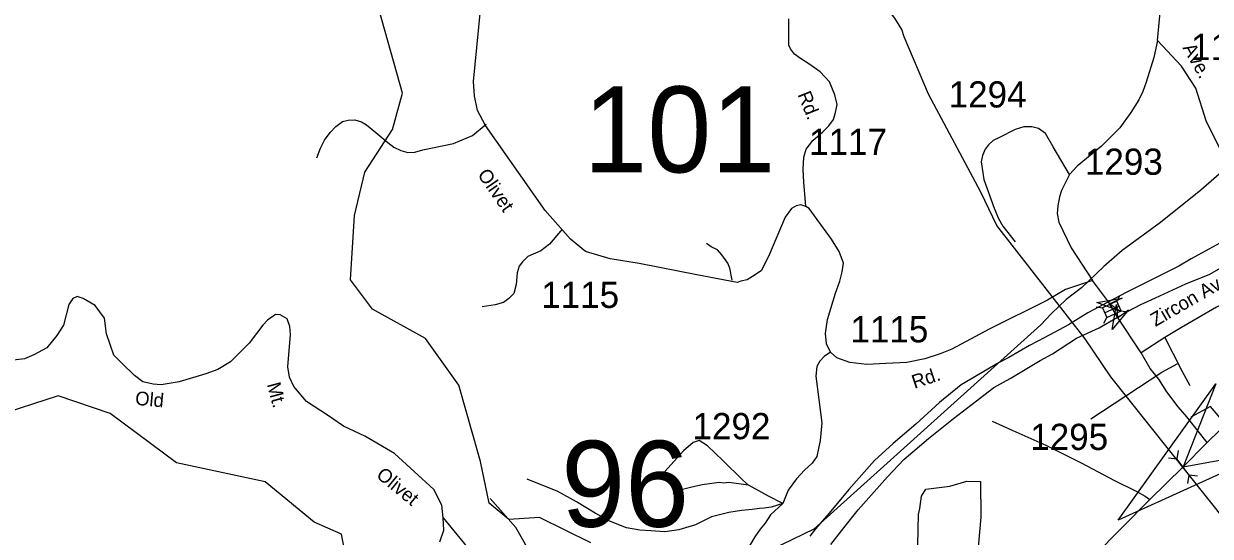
# Model space of a CAD drawing. Extents: x 884530 to 1028605, y 526725 to 653634.
# Drawn here: x 968072 to 973734, y 552714 to 555159 of the extents above; entities that cross this region are included whole.
import ezdxf

# ---------------------------------------------------------------- set-up
doc = ezdxf.new("R2010")
doc.units = 0
for name, color, linetype in [('Exist Hydrographic Creek Single Shore', 7, 'Continuous'), ('Exist Road Non-System Type 51', 7, 'Continuous'), ('Exist Road Primary Interstate Structure Standard Bridge CELL', 7, 'Continuous'), ('Exist Road Primary NC Attributed', 7, 'Continuous'), ('Exist Road Primary US Divided Attributed', 7, 'Continuous'), ('Exist Road Secondary Structure Culvert Attributed CELL', 7, 'Continuous'), ('Exist Road Secondary Structure Culvert CELL', 7, 'Continuous'), ('Exist Road Secondary Structure Standard Bridge Attributed CELL', 7, 'Continuous'), ('Exist Road Secondary Structure Standard Bridge Number Label', 7, 'Continuous'), ('Exist Road Secondary Type 41 Attributed', 7, 'Continuous'), ('Exist Road Secondary Type 51 Attributed', 7, 'Continuous'), ('Exist Road Secondary Type 51 Label', 7, 'Continuous'), ('Exist Road Secondary Type 51 Number Label', 7, 'Continuous'), ('Exist Utilities Electrical Transmission Line', 7, 'Continuous')]:
    doc.layers.add(name, color=color, linetype=linetype)

msp = doc.modelspace()

# ---------------------------------------------------------------- linework, layer by layer
at = {"layer": 'Exist Hydrographic Creek Single Shore'}
for points in [[(974207.7, 552193.7), (974141.5, 552211.5), (973904.4, 552666.6), (973259.7, 553474.2), (973136.7, 553656), (972716.1, 554196.4), (972639.7, 554355.2), (972389.1, 554823), (972272.7, 555096.4), (972262.8, 555131.8), (972228.8, 555185.6), (972139.6, 555301.7), (972126.2, 555398.7)], [(970777.2, 552682.8), (970532.9, 552802.9), (970387.2, 552794.3), (970292.9, 552871.5), (970252, 553071), (970147.9, 553434.1), (969988.8, 553657.2), (969735.3, 553796.8), (969631.6, 553936.8), (969650.6, 554244.9), (969699.4, 554450.7), (969831.6, 554654.7), (969879.3, 554827.7), (969768, 555223.7)], [(969607.9, 552637.4), (969601.8, 552648.6), (969588.4, 552723.6), (969458.2, 552781.8), (969223.2, 552973.6), (968800.9, 553064.2), (968483.8, 553300.3), (968236.7, 553384.1), (967931.2, 553285.2), (967702.9, 553385), (967613, 553439.3), (967569.7, 553462.1), (967546.7, 553479.4), (967519.8, 553485.2)]]:
    msp.add_lwpolyline(points, dxfattribs=at)
at = {"layer": 'Exist Road Non-System Type 51'}
for points in [[(969470, 554518.7), (969487.6, 554566.2), (969506.9, 554603.4), (969534.3, 554640.4), (969561.3, 554669.5), (969592.2, 554692.5), (969620.3, 554699.5), (969652.3, 554700.5), (969684.2, 554691.4), (969707.7, 554676.6), (969752.4, 554641), (969808.8, 554592.9), (969837.9, 554569.9), (969871.4, 554554.8), (969905.3, 554545.5), (969937.3, 554546.5), (969975.5, 554557.1), (970122.8, 554587.2), (970213.2, 554625.2), (970278.3, 554679.5)], [(970641.5, 554179.4), (970581.5, 554107.9), (970540, 554075.9), (970477.8, 554049.4), (970451.3, 554023), (970436.4, 554002.3), (970426.8, 553970.2), (970421.2, 553915.5), (970409.9, 553872.1), (970387.2, 553847.6), (970360.9, 553828.7), (970321.2, 553817.4), (970258.7, 553808.4)], [(971453.1, 553936), (971441.3, 553992.7), (971431.9, 554017.1), (971403.5, 554056.5), (971383, 554080.9), (971351.5, 554094.3), (971330.3, 554110)], [(972692.7, 553262.3), (972791.3, 553218.9), (972948.9, 553149.3), (973118, 553063.5), (973277.2, 552979.8), (973377.6, 552930.4), (973422.7, 552904.7), (973446.2, 552890)], [(971530.2, 552957.2), (971501.3, 552982.8), (971407.1, 553075.1), (971334.1, 553145.6), (971295.6, 553171.3), (971265.6, 553161.3), (971220, 553121.4), (971131.1, 553023.1)], [(971694.5, 552870.7), (971639.2, 552853.2), (971605.2, 552847.2), (971583.5, 552845.7), (971547.8, 552842.3), (971497.1, 552837.1), (971437.1, 552827.1), (971353, 552807), (971277.1, 552769.1), (971197.1, 552745.1), (971131.3, 552735.7), (971064.8, 552739.7), (971011.9, 552742.2), (970948.5, 552754.1), (970871.9, 552784.3), (970797.9, 552823.4), (970709.6, 552878.4), (970620.1, 552926.7), (970474.2, 552986.7)], [(971530.2, 552957.2), (971436.8, 552970.1), (971411.2, 552966.9), (971390.8, 552970.6), (971309.8, 552958.7), (971252.8, 552947.3), (971203, 552933.1), (971169.1, 552917.2)], [(972335.4, 552614.9), (972338.2, 552673.4), (972341.1, 552818.1), (972348.2, 552846), (972355.4, 552905.9), (972376.8, 552938.8), (972490.9, 552953), (972572.2, 552977.3), (972637.8, 552974.4), (972639.2, 552804.6), (972626.4, 552662), (972621.3, 552586.2)], [(971694.5, 552870.7), (971625.8, 552905.5), (971547.1, 552948.3), (971530.2, 552957.2)], [(970073.8, 552801.7), (970175.1, 552677.2), (970219.7, 552615.9), (970214.1, 552432), (970219.7, 552365.2), (970297.6, 552348.4), (970425.9, 552342.8), (970492.7, 552365.2), (970531.7, 552431.9), (970526.2, 552526.7), (970464.9, 552677.2), (970420.3, 552755.2), (970297.6, 552894.5)], [(971694.5, 552870.7), (971634.9, 552815.9), (971609.3, 552776.2), (971585.7, 552748.4), (971560.5, 552711.2), (971534.7, 552668.3), (971513.1, 552641), (971493.1, 552615), (971457.1, 552593), (971425.1, 552561), (971393.1, 552539), (971365, 552519), (971341, 552499)]]:
    msp.add_lwpolyline(points, dxfattribs=at)
at = {"layer": 'Exist Road Primary Interstate Structure Standard Bridge CELL'}
for p, q in [((973288, 553835.2), (973302.8, 553861.4)), ((973189.4, 553808.7), (973219, 553803.2)), ((973229.7, 553780.3), (973298.6, 553812.4)), ((973309.1, 553789.9), (973338.7, 553784.3)), ((973225.6, 553731.1), (973240.4, 553757.3))]:
    msp.add_line(p, q, dxfattribs=at)
msp.add_lwpolyline([(973240.4, 553757.3), (973309.3, 553789.4), (973287.9, 553835.3), (973219, 553803.2)], close=True, dxfattribs=at)
at = {"layer": 'Exist Road Primary NC Attributed'}
for points in [[(973719.7, 553160.6), (973840, 553278.6), (973980.5, 553411.5), (974134.5, 553567.7)], [(973092, 552525.3), (973113.4, 552548.2), (973178.8, 552619.3), (973311.5, 552754.5), (973446.2, 552890), (973603, 553043.5), (973719.7, 553160.6)]]:
    msp.add_lwpolyline(points, dxfattribs=at)
at = {"layer": 'Exist Road Primary US Divided Attributed'}
for points in [[(975244.3, 554895.6), (975048, 554791.7), (974878.1, 554699.2), (974697.9, 554606.2), (974516.3, 554516.6), (974367.2, 554429.9), (974259.5, 554371.8), (974121.3, 554299.7), (974030.6, 554240), (973828.6, 554139.6), (973642.6, 554037.1), (973583.9, 554002.3), (973412.4, 553916), (973332.9, 553876.2), (973248.7, 553831.7)], [(973291.5, 553759.8), (973336.2, 553784), (973402.5, 553819.2), (973472.6, 553851.5), (973618.1, 553919), (973731.4, 553964.8), (973914.7, 554070), (974083.6, 554164.4), (974200.4, 554228.5), (974274.7, 554265.9), (974376.6, 554332.2), (974583.8, 554428.9), (974731.6, 554510.2), (974942.1, 554637), (975118.9, 554732.2), (975247.4, 554807.5)], [(973248.7, 553831.7), (973149.2, 553779.7), (973057.4, 553722.1), (972943.7, 553662), (972870.9, 553624.2), (972772.9, 553566.5), (972727.1, 553542.2), (972545.9, 553436.1), (972441.4, 553352.1), (972328.4, 553248.5), (972220.3, 553156.5), (972131.4, 553075.5), (972009.7, 552937.1), (971915.5, 552824.6), (971850.3, 552749.4), (971823.3, 552713.9)], [(971922.5, 552675), (971984.5, 552754.7), (972054.4, 552840.3), (972193.4, 552997.3), (972271.5, 553080.9), (972390.1, 553180.7), (972508.7, 553275.1), (972591.4, 553340), (972701.6, 553423.9), (972778.3, 553466.7), (972922, 553552.9), (972981.3, 553583.9), (973095.8, 553658.3), (973203.3, 553707.9), (973291.5, 553759.8)]]:
    msp.add_lwpolyline(points, dxfattribs=at)
at = {"layer": 'Exist Road Secondary Structure Culvert Attributed CELL'}
msp.add_lwpolyline([(974023.4, 553120.8), (973294.7, 552790.6), (973760.6, 553440.9), (973603.9, 553044.4)], close=True, dxfattribs=at)
at = {"layer": 'Exist Road Secondary Structure Culvert CELL'}
for p, q in [((973534.4, 553087.6), (973574.8, 553083)), ((973581.5, 553123.1), (973574.8, 553083)), ((973633, 553005.7), (973574.8, 553083)), ((973626.3, 552965.7), (973633, 553005.7)), ((973673.4, 553001.2), (973633, 553005.7))]:
    msp.add_line(p, q, dxfattribs=at)
at = {"layer": 'Exist Road Secondary Structure Standard Bridge Attributed CELL'}
for points in [[(973307.3, 553786.6), (973193.3, 553829.7), (973313.6, 553849.4), (973253.9, 553823.6)], [(973344.1, 553793.5), (973265.6, 553700.1), (973286.9, 553820.2), (973291.4, 553755.4)]]:
    msp.add_lwpolyline(points, close=True, dxfattribs=at)
at = {"layer": 'Exist Road Secondary Type 41 Attributed'}
for points in [[(973062.2, 554439.9), (972984.2, 554571.4), (972947.3, 554635.1), (972913.6, 554659.7), (972882.1, 554666.7), (972845, 554666.7), (972802.2, 554654.1), (972728, 554616.9), (972697.9, 554601.5), (972676.1, 554581.2), (972660, 554560.1), (972646.7, 554530.7), (972641.1, 554499.9), (972652.7, 554416.2), (972702.8, 554279.8), (972723.1, 554230.7), (972744.8, 554192.9), (972802.9, 554117.9)], [(973957, 553895.1), (973928.1, 553892), (973905.5, 553881.3), (973834.2, 553842), (973764.2, 553807.5), (973676.3, 553756.6), (973596, 553709.6), (973516.4, 553662.1)]]:
    msp.add_lwpolyline(points, dxfattribs=at)
at = {"layer": 'Exist Road Secondary Type 51 Attributed'}
msp.add_line((973516.4, 553662.1), (973403.6, 553589.7), dxfattribs=at)
for points in [[(973481.5, 555079.7), (973502.9, 555299.1), (973516.7, 555402.1), (973514.5, 555554.5), (973508.5, 555583), (973493.5, 555617.5), (973464.9, 555653.6), (973426.2, 555679.6), (973393.7, 555695.8), (973332.9, 555707.6), (973199.5, 555727)], [(971803.4, 554287), (971780.5, 554295.6), (971757.7, 554289.9), (971734.9, 554278.4), (971704.8, 554236.5), (971626.5, 554048.7), (971590.1, 553980), (971549.5, 553953.1), (971523.8, 553937.5), (971494.4, 553930.2), (971476.7, 553924.6), (971284, 553960.9), (971008.6, 554014.5), (970870.9, 554038), (970752.2, 554071.9), (970680.9, 554132.1), (970559.7, 554267.8), (970274.8, 554674.2), (970237.6, 554745.6), (970222.3, 554815.2), (970218.6, 554884), (970251.1, 555224.2)], [(971803.4, 554287), (971794.8, 554404), (971792, 554463.9), (971794.8, 554522.4), (971806.2, 554560.9), (971837.6, 554602.3), (971884.7, 554643.7), (971913.2, 554672.2), (971936, 554702.2), (971946, 554736.4), (971953.1, 554773.5), (971941.7, 554820.6), (971917.5, 554881.9), (971871.8, 554929), (971817.6, 554967.5), (971777.7, 554993.2), (971750.6, 555014.6), (971730.6, 555038.9), (971723.5, 555057.4), (971722.4, 555084.3), (971723.5, 555183)], [(973481.5, 555079.7), (973464.3, 554997.9), (973427.9, 554880.1), (973412.6, 554836.2), (973393.1, 554795.9), (973355, 554735.7), (973301.8, 554662.8), (973215.6, 554574.5), (973099.3, 554479.2), (973062.2, 554439.9)], [(974052.2, 554652.2), (973915.7, 554575), (973819.4, 554525.2), (973801.8, 554530.8), (973781, 554560.6), (973715.1, 554696.5), (973665.2, 554851.5), (973596.1, 554957.5), (973481.5, 555079.7)], [(973062.2, 554439.9), (973024.3, 554363.5), (973013.8, 554334.1), (973006.8, 554290.6), (973003.3, 554253.5), (973011, 554212.8), (973069.8, 554089.8), (973172.2, 553934.2)], [(971921.8, 553591.8), (971901.8, 553632.1), (971897.5, 553680.6), (971907, 553748.6), (971946, 553873.3), (971966, 553931.7), (971977.4, 553976), (971983.5, 554016.5), (971963.1, 554073), (971926.2, 554131.4), (971819.1, 554278.4), (971803.4, 554287)], [(973172.2, 553934.2), (973043.2, 553890.8), (972957.9, 553840.2), (972678.7, 553702.3), (972500.9, 553606.5), (972445.3, 553583.7), (972372.5, 553560.8), (972285.5, 553543.7), (972185.1, 553537.7), (972095.8, 553533.7), (972014.5, 553542.3), (971951.7, 553565.1), (971921.8, 553591.8)], [(973248.7, 553831.7), (973172.2, 553934.2)], [(970056.8, 552688.1), (970076.5, 552742.9), (970073.8, 552801.7), (970067.1, 552862.1), (970028.6, 552937.1), (969840.3, 553108.7), (969699.5, 553191.6), (969597.4, 553238.6), (969525.6, 553288.3), (969420.7, 553357.3), (969360, 553429.2), (969340.4, 553473.6), (969332.7, 553521.9), (969345.5, 553677.3), (969342.3, 553714), (969329, 553751.8), (969296.1, 553769.8), (969273.1, 553771.7), (969234.6, 553744.8), (969213.3, 553720.6), (969148.1, 553635.2), (969058.8, 553545.7), (968998.2, 553510.2), (968940.7, 553488.7), (968813.6, 553450.5), (968775, 553444.5), (968727.1, 553437.1), (968689.5, 553439), (968640.6, 553450.5), (968601.1, 553480.4), (968540.6, 553539), (968502.1, 553577.5), (968467.3, 553680.3), (968457.6, 553753.9), (968413.4, 553814.7), (968355.5, 553847.8), (968327.2, 553858.3), (968306, 553848.4), (968286.8, 553819.8), (968261.8, 553721.7), (968229.2, 553671.7), (968181.7, 553613), (968119.6, 553579.4), (968075.5, 553560.7), (967940.2, 553544.2)], [(973291.5, 553759.8), (973248.7, 553831.7)], [(973403.6, 553589.7), (973291.5, 553759.8)], [(973516.4, 553662.1), (973555.8, 553587.4), (973597.5, 553502.8), (973635.8, 553433.9)], [(971921.8, 553591.8), (971891.8, 553572.2), (971870.4, 553549.4), (971856.1, 553523.7), (971851.9, 553478.1), (971880.3, 553254.7), (971872.6, 553170.5), (971856.1, 553094.3), (971834.7, 553062.9), (971797.7, 553028.6), (971759.1, 552987.3), (971719.2, 552934.5), (971694.5, 552870.7)], [(973719.7, 553160.6), (973675.7, 553215.3), (973622.6, 553283.3), (973580.2, 553330.7), (973526.6, 553403.6), (973488.9, 553463), (973447.6, 553515.1), (973403.6, 553589.7)]]:
    msp.add_lwpolyline(points, dxfattribs=at)
at = {"layer": 'Exist Road Secondary Type 51 Label'}
for points in [[(973164.1, 553274.6), (973502.2, 553496.6), (973579.9, 553537.8)], [(973948.3, 553081.5), (973734.3, 553332.9), (973641.4, 553281.6)]]:
    msp.add_lwpolyline(points, dxfattribs=at)
at = {"layer": 'Exist Utilities Electrical Transmission Line'}
msp.add_lwpolyline([(973900, 554549.3), (973689.4, 554364.5), (973496.1, 554211.2), (973313.3, 554077.4), (973226.5, 554000.4), (973118.9, 553899.9), (973046.9, 553844.3), (972976.6, 553776.7), (972924.7, 553722.6), (971842.3, 552747.3), (971691.6, 552674.5), (971614.2, 552635.1), (971559.7, 552619), (971432.4, 552527.3), (971243.2, 552381.9)], dxfattribs=at)

# ---------------------------------------------------------------- texts
at = {"layer": 'Exist Road Secondary Structure Standard Bridge Number Label'}
for s, p in [('101', (970742.7, 554450)), ('96', (970636.7, 552759.2))]:
    msp.add_text(s, height=410.1, dxfattribs=at).set_placement(p)
at = {"layer": 'Exist Road Secondary Type 51 Label'}
for s, height, rotation, p in [('Ave.', 65.62, 299.3279, (973600.3, 555044.4)), ('Rd.', 65.62, 291.8203, (971763.6, 554821.7)), ('Olivet', 65.62, 304.6772, (970234.6, 554439.3)), ('Zircon Ave.', 65.617, 30.0606, (973472.4, 553712.3)), ('Rd.', 65.62, 18.4408, (972322.5, 553416.8)), ('Mt.', 65.62, 285.1374, (969231.5, 553438.9)), ('Old', 65.62, 354.6385, (968601.5, 553341.3)), ('Olivet', 65.62, 320.6874, (969749.6, 552998.3))]:
    msp.add_text(s, height=height, rotation=rotation, dxfattribs=at).set_placement(p)
at = {"layer": 'Exist Road Secondary Type 51 Number Label'}
for s, p in [('1118', (973642.1, 554986.1)), ('1294', (972485.4, 554759.6)), ('1117', (971819.4, 554533)), ('1293', (973135.6, 554438.5)), ('1115', (970541.1, 553803.2)), ('1115', (972016.7, 553639)), ('1292', (971263.1, 553176.9)), ('1295', (972874.8, 553125.5))]:
    msp.add_text(s, height=125, dxfattribs=at).set_placement(p)

doc.saveas('drawing.dxf')
